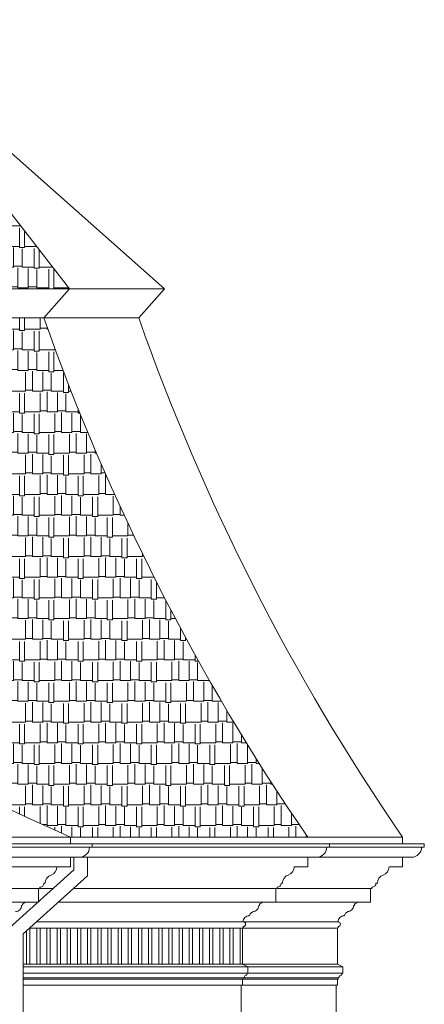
# Model space of a CAD drawing. Header units: millimetres. Extents: x 402 to 79005, y -7782 to 89952.
# Tile 329 of 426: x 40228 to 40527, y 25447 to 26173. Entities that reach past the tile are written whole.
import ezdxf

# ---------------------------------------------------------------- set-up
doc = ezdxf.new("R2010")
doc.units = ezdxf.units.MM
doc.header["$LTSCALE"] = 10
doc.layers.get('0').update_dxf_attribs({"lineweight": 0})
doc.layers.add('kreski', color=8, linetype='Continuous', lineweight=5)

msp = doc.modelspace()

# ---------------------------------------------------------------- hatches: boundary and pattern name
h = msp.add_hatch()
h.set_pattern_fill('AR-RSHKE', color=256, scale=0.05, style=0)
h.set_pattern_definition([(0, (55296.495, 13905.38), (32.385, 15.24), [7.62, -6.35, 8.89, -3.81, 11.43, -5.08]), (0, (55304.115, 13906.015), (32.385, 15.24), [6.35, -24.13, 5.08, -7.62]), (0, (55319.355, 13904.428), (32.385, 15.24), [3.81, -39.37]), (90, (55296.495, 13905.38), (-10.795, 15.24), [14.605, -46.355]), (90, (55304.115, 13905.38), (-10.795, 15.24), [14.2875, -46.6725]), (90, (55310.465, 13905.38), (-10.795, 15.24), [13.335, -47.625]), (90, (55319.355, 13904.428), (-10.795, 15.24), [14.605, -46.355]), (90, (55323.165, 13904.428), (-10.795, 15.24), [14.605, -46.355]), (90, (55334.595, 13905.38), (-10.795, 15.24), [13.97, -46.99])])
h.paths.add_polyline_path([(40245.99, 25953.223), (40030.547, 25953.223, 0.1042968), (40109.799, 25807.905, -0.1650836), (40218.944, 25591.931, 0.0028634), (40265.561, 25570.64), (40440.561, 25570.64, -0.0661721)])
h.paths.add_polyline_path([(40110.978, 26172.996), (40027.494, 26172.996, 0.1255959), (40024.76, 25974.649), (40264.963, 25974.649)])
at = {"layer": 'kreski'}
h = msp.add_hatch(dxfattribs=at)
h.set_pattern_fill('ANSI32', color=8, scale=20, angle=45, style=0)
h.set_pattern_definition([(90, (40735.636, 25990.812), (-7.5, 1e-15), []), (90, (40738.136, 25993.312), (-7.5, 1e-15), [])])
h.paths.add_polyline_path([(40392.484, 25503.605), (40235.463, 25503.605), (40230.599, 25499.23), (40230.599, 25476.903), (40392.484, 25476.903)])

# ---------------------------------------------------------------- linework, layer by layer
for p, q in [((40334.967, 25974.649), (39550.963, 25974.649)), ((40315.993, 25953.223), (39582.134, 25953.223)), ((40265.561, 25570.64), (40265.561, 25565.72)), ((40510.564, 25565.72), (40510.564, 25570.64)), ((40255.568, 25548.72), (39716.568, 25548.72)), ((40252.836, 25532.685), (39704.727, 25532.685)), ((40486.984, 25532.685), (40267.788, 25532.685)), ((40241.72, 25522.685), (39692.366, 25522.685)), ((40476.984, 25522.685), (40256.672, 25522.685)), ((40462.984, 25508.185), (40240.554, 25508.185)), ((40235.463, 25503.605), (40462.484, 25503.605)), ((40462.484, 25476.903), (40230.599, 25476.903)), ((40230.599, 25474.903), (40466.484, 25474.903)), ((40466.484, 25470.403), (40230.599, 25470.403)), ((40462.984, 25466.903), (40230.599, 25466.903)), ((40462.984, 25465.903), (40230.599, 25465.903)), ((40461.484, 25461.403), (40230.599, 25461.403))]:
    msp.add_line(p, q)
at = {"color": 7}
msp.add_line((39726.561, 25570.64), (40510.564, 25570.64), dxfattribs=at)
for points in [[(40245.99, 25953.223), (40245.99, 25953.223), (40264.963, 25974.649), (40110.978, 26172.996)], [(40211.613, 25565.72), (40281.613, 25565.72), (40281.613, 25563.235), (40211.613, 25563.235)], [(40281.613, 25565.72), (40456.613, 25565.72), (40456.613, 25563.235), (40281.613, 25563.235)], [(40456.613, 25565.72), (40526.613, 25565.72), (40526.613, 25563.235), (40456.613, 25563.235)], [(40220.599, 24246.637), (40220.599, 25503.685), (40268.158, 25546.469), (40268.158, 25555.72)], [(40230.599, 23961.566), (40230.599, 25499.23), (40278.158, 25542.014), (40278.158, 25555.72)]]:
    msp.add_lwpolyline(points)
msp.add_lwpolyline([(40315.993, 25953.223), (40315.993, 25953.223), (40334.967, 25974.649), (40110.978, 26172.996)], dxfattribs=at)
for points in [[(40202.098, 25555.72), (40272.098, 25555.72, 0.4142136), (40279.613, 25563.235), (40211.613, 25563.235)], [(40272.098, 25555.72), (40447.098, 25555.72, 0.4142136), (40454.613, 25563.235), (40281.613, 25563.235)], [(40447.098, 25555.72), (40517.098, 25555.72, 0.4142136), (40524.613, 25563.235), (40456.613, 25563.235)], [(40391.484, 24247.923), (40391.484, 25461.403), (40392.484, 25461.403), (40392.484, 25465.903), (40392.984, 25465.903), (40392.984, 25466.903), (40393.484, 25466.903, -0.2744373), (40394.729, 25468.645, 0.3198306), (40395.984, 25470.403), (40396.484, 25470.403), (40396.484, 25474.903), (40392.484, 25476.903), (40392.484, 25503.685), (40392.984, 25503.685), (40392.984, 25504.685, 1), (40392.984, 25508.185, -0.4142136), (40397.484, 25512.685), (40397.484, 25513.185), (40397.984, 25513.185, -0.4142136), (40399.984, 25515.185), (40399.984, 25515.685, 0.4142136), (40404.484, 25520.185), (40404.984, 25520.185, -0.4142136), (40406.984, 25522.185), (40406.984, 25522.685), (40416.984, 25522.685), (40416.984, 25532.685), (40417.984, 25532.685), (40417.984, 25533.64, 0.4142136), (40420.958, 25536.666), (40421.958, 25536.666, -0.3198076), (40426.243, 25542.666, 0.3198306), (40430.568, 25548.72), (40440.568, 25548.72), (40440.568, 25555.72)]]:
    msp.add_lwpolyline(points, format="xyb")
for points in [[(40224.984, 25515.685, 0.4142136), (40229.484, 25520.185), (40229.984, 25520.185, -0.4142136), (40231.984, 25522.185), (40231.984, 25522.685), (40241.984, 25522.685), (40241.984, 25532.685), (40242.984, 25532.685), (40242.984, 25533.64, 0.4142136), (40245.958, 25536.666), (40246.958, 25536.666, -0.3198076), (40251.243, 25542.666, 0.3198306), (40255.568, 25548.72), (40265.568, 25548.72), (40265.568, 25555.72)], [(40461.484, 24247.923), (40461.484, 25461.403), (40462.484, 25461.403), (40462.484, 25465.903), (40462.984, 25465.903), (40462.984, 25466.903), (40463.484, 25466.903, -0.2744373), (40464.729, 25468.645, 0.3198306), (40465.984, 25470.403), (40466.484, 25470.403), (40466.484, 25474.903), (40462.484, 25476.903), (40462.484, 25503.685), (40462.984, 25503.685), (40462.984, 25504.685, 1), (40462.984, 25508.185, -0.4142136), (40467.484, 25512.685), (40467.484, 25513.185), (40467.984, 25513.185, -0.4142136), (40469.984, 25515.185), (40469.984, 25515.685, 0.4142136), (40474.484, 25520.185), (40474.984, 25520.185, -0.4142136), (40476.984, 25522.185), (40476.984, 25522.685), (40486.984, 25522.685), (40486.984, 25532.685), (40487.984, 25532.685), (40487.984, 25533.64, 0.4142136), (40490.958, 25536.666), (40491.958, 25536.666, -0.3198076), (40496.243, 25542.666, 0.3198306), (40500.568, 25548.72), (40510.568, 25548.72), (40510.568, 25555.72)]]:
    msp.add_lwpolyline(points, format="xyb", dxfattribs=at)
for centre, radius, start, end in [((42101.17, 29651.391), 4474.593, 235.25463, 245.780766), ((41852.356, 26493.807), 1628.693, 199.384911, 214.52837)]:
    msp.add_arc(centre, radius, start, end, dxfattribs=at)
msp.add_arc((41782.353, 26493.807), 1628.693, 199.384911, 214.52837)

doc.saveas('drawing.dxf')
